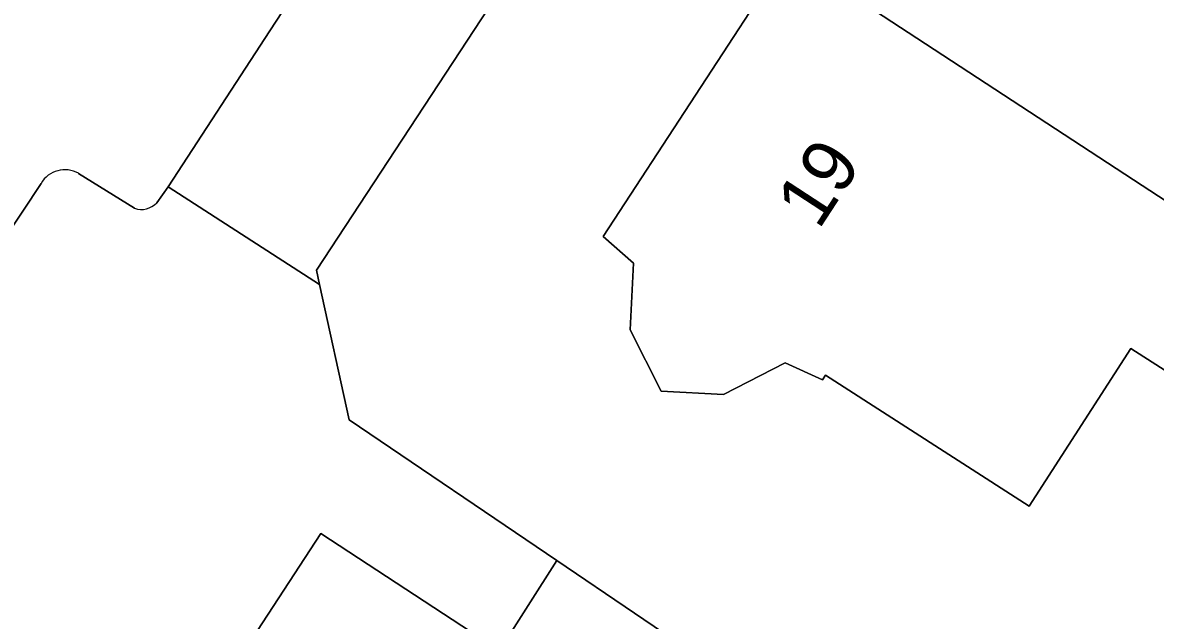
# Model space of a CAD drawing. Extents: x 159279 to 160377, y 384531 to 385888.
# Drawn here: x 160102.55 to 160123.49, y 384965.44 to 384976.49 of the extents above; entities that cross this region are included whole.
import ezdxf

# ---------------------------------------------------------------- set-up
doc = ezdxf.new("R2010")
doc.units = 0
for name, color, linetype in [('IMGEO_Erf', 7, 'Continuous'), ('IMGEO_Pand', 7, 'Continuous'), ('IMGEO_Pand_nummerreeks', 7, 'Continuous'), ('IMGEO_Rijbaan_lokaal_open', 7, 'Continuous'), ('IMGEO_Voetpad_open', 7, 'Continuous')]:
    doc.layers.add(name, color=color, linetype=linetype)

msp = doc.modelspace()

# ---------------------------------------------------------------- linework, layer by layer
at = {"layer": 'IMGEO_Erf'}
msp.add_lwpolyline([(160171.911, 385004.485), (160172.655, 385004.957), (160171.277, 385007.203), (160189.687, 385018.494), (160178.564, 385036.295), (160170.19, 385049.948), (160167.09, 385050.72), (160154.206, 385042.68), (160126.414, 385000), (160107.98, 384971.915), (160108.038, 384971.651), (160108.586, 384969.148), (160112.423, 384966.549), (160118.17, 384962.655), (160122.736, 384963.897), (160123.28, 384964.483), (160124.383, 384965.671), (160128.162, 384966.592), (160128.428, 384966.96), (160131.115, 384970.676), (160132.516, 384969.665), (160138.895, 384979.678), (160155.821, 384968.894), (160183.387, 384986.245)], close=True, dxfattribs=at)
msp.add_lwpolyline([(160124.047, 384969.82), (160123.037, 384970.469), (160121.159, 384967.55), (160117.391, 384969.973), (160117.336, 384969.888), (160116.645, 384970.2), (160115.506, 384969.619), (160114.357, 384969.679), (160113.778, 384970.813), (160113.842, 384972.046), (160113.279, 384972.539), (160116.696, 384977.768), (160119.649, 384982.287), (160122.531, 384986.697), (160125.414, 384991.109)], dxfattribs=at)
at = {"layer": 'IMGEO_Pand'}
for points in [[(160119.649, 384982.287), (160116.696, 384977.768), (160125.468, 384972.029), (160126.912, 384974.275), (160125.728, 384975.042), (160127.217, 384977.337)], [(160116.696, 384977.768), (160113.279, 384972.539), (160113.842, 384972.046), (160113.778, 384970.813), (160114.357, 384969.679), (160115.506, 384969.619), (160116.645, 384970.2), (160117.336, 384969.888), (160117.391, 384969.973), (160121.159, 384967.55), (160123.037, 384970.469), (160124.047, 384969.82), (160125.468, 384972.029)], [(160111.367, 384964.886), (160108.063, 384967.045), (160105.813, 384963.602), (160115.684, 384957.151), (160116.744, 384956.459), (160119.654, 384960.913), (160119.931, 384961.336), (160117.562, 384960.838)]]:
    msp.add_lwpolyline(points, close=True, dxfattribs=at)
at = {"layer": 'IMGEO_Rijbaan_lokaal_open'}
for points in [[(160105.028, 384973.162), (160105.24, 384973.458), (160107.122, 384976.343), (160122.622, 385000), (160125.627, 385004.584), (160120.555, 385007.91), (160115.376, 385000), (160100.03, 384976.527), (160099.628, 384975.972), (160097.964, 384973.176), (160096.111, 384969.572), (160094.798, 384967.612), (160097.677, 384965.66), (160102.891, 384973.52)], [(160103.583, 384973.706), (160104.617, 384973.062)]]:
    msp.add_lwpolyline(points, dxfattribs=at)
for centre, radius, start, end in [((160103.332, 384973.259), 0.513, 60.6943, 149.3951), ((160104.749, 384973.415), 0.377, 249.5669, 317.7828)]:
    msp.add_arc(centre, radius, start, end, dxfattribs=at)
at = {"layer": 'IMGEO_Voetpad_open'}
for points in [[(160122.622, 385000), (160107.122, 384976.343), (160105.24, 384973.458), (160108.038, 384971.651), (160107.98, 384971.915), (160126.414, 385000)], [(160104.617, 384973.062), (160103.583, 384973.706)], [(160102.891, 384973.52), (160097.677, 384965.66), (160092.217, 384957.33)], [(160124.329, 384948.975), (160120.057, 384951.729), (160120.205, 384951.959), (160119.592, 384952.35), (160114.625, 384955.513), (160115.684, 384957.151), (160105.813, 384963.602), (160108.063, 384967.045), (160111.367, 384964.886), (160112.423, 384966.549), (160108.586, 384969.148), (160108.038, 384971.651), (160105.24, 384973.458), (160105.028, 384973.162)]]:
    msp.add_lwpolyline(points, dxfattribs=at)
msp.add_lwpolyline([(160132.516, 384969.665), (160131.115, 384970.676), (160128.428, 384966.96), (160128.162, 384966.592), (160124.383, 384965.671), (160123.28, 384964.483), (160122.736, 384963.897), (160118.17, 384962.655), (160112.423, 384966.549), (160111.367, 384964.886), (160117.562, 384960.838), (160119.931, 384961.336), (160123.016, 384962.04), (160123.008, 384962.071), (160125.864, 384962.798), (160125.88, 384962.735), (160125.97, 384962.755), (160128.468, 384963.312)], close=True, dxfattribs=at)
for centre, radius, start, end in [((160103.332, 384973.259), 0.513, 60.6943, 149.3951), ((160104.749, 384973.415), 0.377, 249.5669, 317.7828)]:
    msp.add_arc(centre, radius, start, end, dxfattribs=at)

# ---------------------------------------------------------------- texts
at = {"layer": 'IMGEO_Pand_nummerreeks'}
msp.add_text('19', height=1, rotation=56.8524, dxfattribs=at).set_placement((160117.265, 384972.644))

doc.saveas('drawing.dxf')
